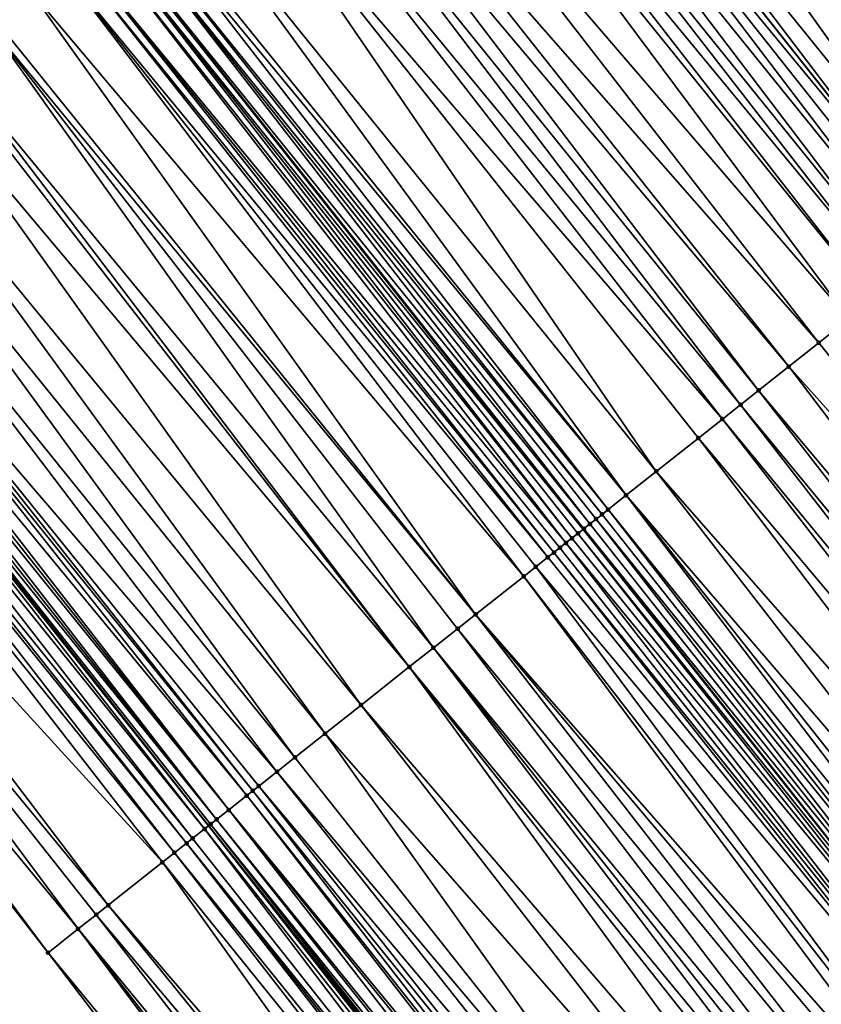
# Model space of a CAD drawing. Header units: feet. Extents: x 2004186 to 2014793, y 836912 to 864902.
# Tile 488 of 974: x 2009511 to 2009532, y 849431 to 849457. Entities that reach past the tile are written whole.
import ezdxf

# ---------------------------------------------------------------- set-up
doc = ezdxf.new("R2010")
doc.units = ezdxf.units.FT
doc.header["$LTSCALE"] = 100
doc.header["$MEASUREMENT"] = 0
for name, color, linetype, lineweight in [('EP_Travel Lane', 5, 'Continuous', 40), ('GPL_Skip Line', 2, 'Continuous', 40), ('Road Shots', 4, 'Continuous', 200), ('Road X-Section', 30, 'Continuous', 13)]:
    doc.layers.add(name, color=color, linetype=linetype, lineweight=lineweight)
doc.layers.add('I-77 SB_MM21-27-Surface-Border', color=7, linetype='Continuous')
doc.layers.add('I-77 SB_MM21-27-Surface-TIN', color=7, linetype='Continuous')

msp = doc.modelspace()

# ---------------------------------------------------------------- linework, layer by layer
at = {"layer": 'EP_Travel Lane'}
msp.add_polyline3d([(2009612.464021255, 849309.0312690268, 425.8428847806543), (2009600.545613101, 849325.0919899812, 425.746965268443), (2009588.627187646, 849341.1527342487, 425.6597068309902), (2009576.913919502, 849356.9115973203, 425.5840369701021), (2009564.716589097, 849372.7615600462, 425.5217535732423), (2009552.519263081, 849388.611517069, 425.4572486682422), (2009540.321972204, 849404.4614284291, 425.3751283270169), (2009528.305151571, 849420.0393672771, 425.3200238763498), (2009515.872752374, 849435.7057363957, 425.2904167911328), (2009503.440324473, 849451.3721416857, 425.2888823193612), (2009491.00786376, 849467.0385883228, 425.3193587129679), (2009478.717735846, 849482.4448488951, 425.3716191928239), (2009466.033662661, 849497.9084561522, 425.421375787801), (2009453.349644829, 849513.3719959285, 425.5135272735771), (2009440.665684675, 849528.8354653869, 425.6497830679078), (2009428.160131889, 849544.0673714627, 425.7674665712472), (2009415.44010476, 849559.5011520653, 425.9143841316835)], dxfattribs=at)
at = {"layer": 'GPL_Skip Line'}
for points in [[(2009622.567615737, 849316.5774326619, 426.2792342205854), (2009610.606079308, 849332.6060230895, 426.2010779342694), (2009598.644469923, 849348.6347112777, 426.1597652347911), (2009586.777156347, 849364.5098796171, 426.0869835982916), (2009574.572270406, 849380.3540102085, 426.0214943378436), (2009562.367391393, 849396.1981318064, 425.9525192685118), (2009550.16252691, 849412.0422345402, 425.8762670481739), (2009538.036241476, 849427.7443722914, 425.8248126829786), (2009525.628363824, 849443.4300716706, 425.7556267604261), (2009513.22042559, 849459.1158476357, 425.7457874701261), (2009500.812463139, 849474.8016542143, 425.759636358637), (2009488.464624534, 849490.3524806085, 425.7944715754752), (2009475.868386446, 849505.8873569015, 425.8448194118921), (2009463.27218178, 849521.4221919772, 425.920936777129), (2009450.676035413, 849536.9569551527, 426.041953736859), (2009438.129472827, 849552.3511062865, 426.1477713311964), (2009425.334444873, 849567.722633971, 426.2439972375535)], [(2009644.191575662, 849307.7655570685, 426.7874621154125), (2009632.225510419, 849323.7908015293, 426.7179334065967), (2009620.259454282, 849339.8160337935, 426.6437997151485), (2009608.293333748, 849355.8413523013, 426.6022281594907), (2009596.31239317, 849371.855296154, 426.5279771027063), (2009584.109052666, 849387.700624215, 426.4642461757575), (2009571.90574215, 849403.5459133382, 426.3854607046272), (2009559.702397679, 849419.3912465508, 426.3237216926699), (2009547.475372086, 849435.218123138, 426.274932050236), (2009535.06121102, 849450.8988307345, 426.197489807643), (2009522.647001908, 849466.5795990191, 426.1670857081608), (2009510.232777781, 849482.2603862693, 426.151381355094), (2009497.79081078, 849497.9189563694, 426.1391293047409), (2009485.189131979, 849513.4494884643, 426.1629463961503), (2009472.587467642, 849528.980002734, 426.197900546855), (2009459.985824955, 849544.5104903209, 426.249524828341), (2009447.348453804, 849560.0116358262, 426.2957450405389)]]:
    msp.add_polyline3d(points, dxfattribs=at)
at = {"layer": 'I-77 SB_MM21-27-Surface-Border', "color": 3, "linetype": 'ByBlock', "lineweight": -2}
msp.add_polyline3d([(2009610.753423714, 849307.7536726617, 425.7722083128), (2009597.986232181, 849323.1804217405, 425.6315663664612), (2009585.859932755, 849339.0859790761, 425.5522402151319), (2009573.33873035, 849354.1575327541, 425.4338491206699), (2009560.501707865, 849369.5145502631, 425.3026679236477), (2009548.298383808, 849385.3598569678, 425.2306592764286), (2009536.095065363, 849401.2051563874, 425.1558753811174), (2009523.798648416, 849416.4710497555, 425.0378205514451), (2009511.698048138, 849432.4001112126, 425.0141899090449), (2009499.440601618, 849448.2050789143, 425.0281467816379), (2009487.340064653, 849464.1340603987, 424.9424650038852), (2009474.959434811, 849479.3963140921, 424.9947889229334), (2009462.513200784, 849495.0526912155, 425.125899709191), (2009451.46485551, 849511.8430467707, 425.3651786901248), (2009439.639938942, 849528.0033729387, 425.5702244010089), (2009426.428132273, 849542.6283062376, 425.6372254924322), (2009412.569145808, 849557.1157668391, 425.6939892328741)], dxfattribs=at)
at = {"layer": 'I-77 SB_MM21-27-Surface-TIN', "color": 128, "linetype": 'ByBlock', "lineweight": -2}
for points in [[(2009530.016607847, 849472.4147432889, 426.5230518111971), (2009528.919005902, 849471.545680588, 426.4710736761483), (2009541.333206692, 849455.8649228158, 426.5096363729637)], [(2009530.016607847, 849472.4147432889, 426.5230518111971), (2009541.333206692, 849455.8649228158, 426.5096363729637), (2009542.587602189, 849456.8581458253, 426.575625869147)], [(2009528.919005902, 849471.545680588, 426.4710736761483), (2009528.291800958, 849471.0490781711, 426.4451238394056), (2009541.333206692, 849455.8649228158, 426.5096363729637)], [(2009528.291800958, 849471.0490781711, 426.4451238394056), (2009527.350999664, 849470.304166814, 426.4002062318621), (2009539.9219978, 849454.7475645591, 426.4490620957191)], [(2009528.291800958, 849471.0490781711, 426.4451238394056), (2009539.9219978, 849454.7475645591, 426.4490620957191), (2009541.333206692, 849455.8649228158, 426.5096363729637)], [(2009527.350999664, 849470.304166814, 426.4002062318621), (2009527.037401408, 849470.055860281, 426.3831043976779), (2009539.9219978, 849454.7475645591, 426.4490620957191)], [(2009527.037401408, 849470.055860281, 426.3831043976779), (2009525.78300063, 849469.0626439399, 426.3222855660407), (2009539.138000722, 849454.1268000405, 426.4077120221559)], [(2009527.037401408, 849470.055860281, 426.3831043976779), (2009539.138000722, 849454.1268000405, 426.4077120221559), (2009539.9219978, 849454.7475645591, 426.4490620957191)], [(2009525.78300063, 849469.0626439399, 426.3222855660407), (2009524.999008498, 849468.4418731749, 426.2760953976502), (2009537.7268063, 849453.0094235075, 426.3329721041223)], [(2009525.78300063, 849469.0626439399, 426.3222855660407), (2009538.354000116, 849453.5060399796, 426.3698169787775), (2009539.138000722, 849454.1268000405, 426.4077120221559)], [(2009525.78300063, 849469.0626439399, 426.3222855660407), (2009537.7268063, 849453.0094235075, 426.3329721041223), (2009538.354000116, 849453.5060399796, 426.3698169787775)], [(2009524.999008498, 849468.4418731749, 426.2760953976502), (2009523.901409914, 849467.5728062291, 426.2208270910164), (2009536.315611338, 849451.8920476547, 426.2587596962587)], [(2009524.999008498, 849468.4418731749, 426.2760953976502), (2009536.315611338, 849451.8920476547, 426.2587596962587), (2009537.7268063, 849453.0094235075, 426.3329721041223)], [(2009523.901409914, 849467.5728062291, 426.2208270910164), (2009522.960608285, 849466.8278952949, 426.1762375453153), (2009535.531611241, 849451.2712869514, 426.2203666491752)], [(2009523.901409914, 849467.5728062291, 426.2208270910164), (2009535.531611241, 849451.2712869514, 426.2203666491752), (2009536.315611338, 849451.8920476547, 426.2587596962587)], [(2009522.960608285, 849466.8278952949, 426.1762375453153), (2009522.647001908, 849466.5795990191, 426.1670857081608), (2009535.06121102, 849450.8988307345, 426.197489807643)], [(2009522.960608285, 849466.8278952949, 426.1762375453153), (2009535.06121102, 849450.8988307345, 426.197489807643), (2009535.531611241, 849451.2712869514, 426.2203666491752)], [(2009522.333400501, 849466.331296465, 426.1530678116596), (2009535.06121102, 849450.8988307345, 426.197489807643), (2009522.647001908, 849466.5795990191, 426.1670857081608)], [(2009522.333400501, 849466.331296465, 426.1530678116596), (2009521.86298821, 849465.958855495, 426.1420092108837), (2009534.434003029, 849450.4022321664, 426.1745220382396)], [(2009522.333400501, 849466.331296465, 426.1530678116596), (2009534.747610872, 849450.6505265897, 426.1822385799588), (2009535.06121102, 849450.8988307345, 426.197489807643)], [(2009522.333400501, 849466.331296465, 426.1530678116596), (2009534.434003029, 849450.4022321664, 426.1745220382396), (2009534.747610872, 849450.6505265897, 426.1822385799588)], [(2009521.86298821, 849465.958855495, 426.1420092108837), (2009521.392585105, 849465.5864029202, 426.1219561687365), (2009533.963597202, 849450.02978303, 426.1571331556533)], [(2009521.86298821, 849465.958855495, 426.1420092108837), (2009533.963597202, 849450.02978303, 426.1571331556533), (2009534.434003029, 849450.4022321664, 426.1745220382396)], [(2009521.392585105, 849465.5864029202, 426.1219561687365), (2009520.922191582, 849465.2139382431, 426.0925229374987), (2009533.649996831, 849449.7814791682, 426.1421011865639)], [(2009521.392585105, 849465.5864029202, 426.1219561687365), (2009533.649996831, 849449.7814791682, 426.1421011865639), (2009533.963597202, 849450.02978303, 426.1571331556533)], [(2009520.922191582, 849465.2139382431, 426.0925229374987), (2009520.608593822, 849464.9656310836, 426.0749354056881), (2009533.179602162, 849449.409015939, 426.1137892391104)], [(2009520.922191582, 849465.2139382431, 426.0925229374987), (2009533.179602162, 849449.409015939, 426.1137892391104), (2009533.649996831, 849449.7814791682, 426.1421011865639)], [(2009520.608593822, 849464.9656310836, 426.0749354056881), (2009519.510993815, 849464.0965659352, 426.0210603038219), (2009532.552407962, 849448.9123999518, 426.0773203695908)], [(2009520.608593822, 849464.9656310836, 426.0749354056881), (2009532.552407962, 849448.9123999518, 426.0773203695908), (2009533.179602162, 849449.409015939, 426.1137892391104)], [(2009519.510993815, 849464.0965659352, 426.0210603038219), (2009518.570189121, 849463.351658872, 425.9794708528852), (2009531.768408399, 849448.2916385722, 426.038403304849)], [(2009519.510993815, 849464.0965659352, 426.0210603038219), (2009531.768408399, 849448.2916385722, 426.038403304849), (2009532.552407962, 849448.9123999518, 426.0773203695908)], [(2009518.570189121, 849463.351658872, 425.9794708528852), (2009518.099782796, 849462.9792103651, 425.9625707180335), (2009530.984403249, 849447.6708842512, 426.0049570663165)], [(2009518.570189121, 849463.351658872, 425.9794708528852), (2009530.984403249, 849447.6708842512, 426.0049570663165), (2009531.768408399, 849448.2916385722, 426.038403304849)], [(2009518.099782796, 849462.9792103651, 425.9625707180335), (2009517.629379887, 849462.6067575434, 425.9423262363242), (2009530.200391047, 849447.0501388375, 425.9784147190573)], [(2009518.099782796, 849462.9792103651, 425.9625707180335), (2009530.200391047, 849447.0501388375, 425.9784147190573), (2009530.984403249, 849447.6708842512, 426.0049570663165)], [(2009517.629379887, 849462.6067575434, 425.9423262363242), (2009517.002181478, 849462.1101468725, 425.909978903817), (2009529.729992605, 849446.6776803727, 425.9537955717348)], [(2009517.629379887, 849462.6067575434, 425.9423262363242), (2009529.729992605, 849446.6776803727, 425.9537955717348), (2009530.200391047, 849447.0501388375, 425.9784147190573)], [(2009517.002181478, 849462.1101468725, 425.909978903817), (2009516.218174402, 849461.489394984, 425.8784194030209), (2009529.259593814, 849446.3052223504, 425.9295192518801)], [(2009517.002181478, 849462.1101468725, 425.909978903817), (2009529.259593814, 849446.3052223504, 425.9295192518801), (2009529.729992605, 849446.6776803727, 425.9537955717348)], [(2009516.218174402, 849461.489394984, 425.8784194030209), (2009514.963764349, 849460.4961903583, 425.8266809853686), (2009527.534786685, 849444.939557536, 425.8518236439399)], [(2009516.218174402, 849461.489394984, 425.8784194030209), (2009528.632390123, 849445.8086183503, 425.9023413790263), (2009529.259593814, 849446.3052223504, 425.9295192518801)], [(2009516.218174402, 849461.489394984, 425.8784194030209), (2009527.534786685, 849444.939557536, 425.8518236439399), (2009528.632390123, 849445.8086183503, 425.9023413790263)], [(2009514.963764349, 849460.4961903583, 425.8266809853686), (2009514.179751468, 849459.8754458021, 425.8008044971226), (2009526.750776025, 849444.3188101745, 425.8237715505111)], [(2009514.963764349, 849460.4961903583, 425.8266809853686), (2009526.750776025, 849444.3188101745, 425.8237715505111), (2009527.534786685, 849444.939557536, 425.8518236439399)], [(2009514.179751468, 849459.8754458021, 425.8008044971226), (2009514.022951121, 849459.7512940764, 425.793447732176), (2009526.750776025, 849444.3188101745, 425.8237715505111)], [(2009514.022951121, 849459.7512940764, 425.793447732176), (2009513.709353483, 849459.5029867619, 425.7757402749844), (2009526.280370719, 849443.9463603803, 425.8058728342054)], [(2009514.022951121, 849459.7512940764, 425.793447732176), (2009526.280370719, 849443.9463603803, 425.8058728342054), (2009526.750776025, 849444.3188101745, 425.8237715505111)], [(2009513.552558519, 849459.3788282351, 425.7631122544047), (2009513.238960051, 849459.1305219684, 425.7462167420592), (2009525.809985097, 849443.5738857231, 425.7687034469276)], [(2009513.709353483, 849459.5029867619, 425.7757402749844), (2009513.552558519, 849459.3788282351, 425.7631122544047), (2009526.123572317, 849443.8222061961, 425.796610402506)], [(2009513.552558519, 849459.3788282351, 425.7631122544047), (2009525.966777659, 849443.6980472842, 425.783683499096), (2009526.123572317, 849443.8222061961, 425.796610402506)], [(2009513.552558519, 849459.3788282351, 425.7631122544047), (2009525.809985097, 849443.5738857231, 425.7687034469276), (2009525.966777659, 849443.6980472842, 425.783683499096)], [(2009513.709353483, 849459.5029867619, 425.7757402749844), (2009526.123572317, 849443.8222061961, 425.796610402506), (2009526.280370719, 849443.9463603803, 425.8058728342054)], [(2009513.082155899, 849459.0063750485, 425.7425850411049), (2009525.628363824, 849443.4300716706, 425.7556267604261), (2009513.22042559, 849459.1158476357, 425.7457874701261)], [(2009513.238960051, 849459.1305219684, 425.7462167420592), (2009513.22042559, 849459.1158476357, 425.7457874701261), (2009525.653189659, 849443.449727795, 425.7565391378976)], [(2009525.653189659, 849443.449727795, 425.7565391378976), (2009513.22042559, 849459.1158476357, 425.7457874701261), (2009525.628363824, 849443.4300716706, 425.7556267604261)], [(2009513.238960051, 849459.1305219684, 425.7462167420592), (2009525.653189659, 849443.449727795, 425.7565391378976), (2009525.809985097, 849443.5738857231, 425.7687034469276)], [(2009512.925347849, 849458.8822330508, 425.7427681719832), (2009512.454932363, 849458.5097961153, 425.7348367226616), (2009525.182773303, 849443.0772919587, 425.7494587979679)], [(2009513.082155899, 849459.0063750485, 425.7425850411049), (2009512.925347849, 849458.8822330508, 425.7427681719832), (2009525.339576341, 849443.2014402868, 425.7541822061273)], [(2009512.925347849, 849458.8822330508, 425.7427681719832), (2009525.182773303, 849443.0772919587, 425.7494587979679), (2009525.339576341, 849443.2014402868, 425.7541822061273)], [(2009513.082155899, 849459.0063750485, 425.7425850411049), (2009525.496387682, 849443.3255781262, 425.7507764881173), (2009525.628363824, 849443.4300716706, 425.7556267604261)], [(2009513.082155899, 849459.0063750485, 425.7425850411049), (2009525.339576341, 849443.2014402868, 425.7541822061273), (2009525.496387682, 849443.3255781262, 425.7507764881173)], [(2009512.298130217, 849458.3856466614, 425.7292408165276), (2009511.984533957, 849458.1373376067, 425.7101844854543), (2009524.712356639, 849442.7048565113, 425.7426798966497)], [(2009512.454932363, 849458.5097961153, 425.7348367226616), (2009512.298130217, 849458.3856466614, 425.7292408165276), (2009524.869159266, 849442.829005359, 425.7478061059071)], [(2009512.298130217, 849458.3856466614, 425.7292408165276), (2009524.712356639, 849442.7048565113, 425.7426798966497), (2009524.869159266, 849442.829005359, 425.7478061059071)], [(2009512.454932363, 849458.5097961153, 425.7348367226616), (2009525.025967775, 849442.9531467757, 425.747172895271), (2009525.182773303, 849443.0772919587, 425.7494587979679)], [(2009512.454932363, 849458.5097961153, 425.7348367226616), (2009524.869159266, 849442.829005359, 425.7478061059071), (2009525.025967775, 849442.9531467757, 425.747172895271)], [(2009511.984533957, 849458.1373376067, 425.7101844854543), (2009511.200534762, 849457.5165757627, 425.6709084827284), (2009524.085157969, 849442.2082461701, 425.7105870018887)], [(2009511.984533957, 849458.1373376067, 425.7101844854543), (2009524.398756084, 849442.4565528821, 425.7278281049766), (2009524.712356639, 849442.7048565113, 425.7426798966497)], [(2009511.984533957, 849458.1373376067, 425.7101844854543), (2009524.085157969, 849442.2082461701, 425.7105870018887), (2009524.398756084, 849442.4565528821, 425.7278281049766)], [(2009511.200534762, 849457.5165757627, 425.6709084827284), (2009510.259730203, 849456.7716685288, 425.6291870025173), (2009522.83075696, 849441.2150301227, 425.6499935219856)], [(2009511.200534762, 849457.5165757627, 425.6709084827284), (2009522.83075696, 849441.2150301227, 425.6499935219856), (2009524.085157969, 849442.2082461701, 425.7105870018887)], [(2009510.259730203, 849456.7716685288, 425.6291870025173), (2009510.102930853, 849456.6475155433, 425.6208538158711), (2009522.83075696, 849441.2150301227, 425.6499935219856)], [(2009510.102930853, 849456.6475155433, 425.6208538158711), (2009509.005332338, 849455.7784485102, 425.5655179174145), (2009521.733164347, 849440.345955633, 425.5888765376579)], [(2009510.102930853, 849456.6475155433, 425.6208538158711), (2009522.360362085, 849440.8425671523, 425.6218825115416), (2009522.83075696, 849441.2150301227, 425.6499935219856)], [(2009510.102930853, 849456.6475155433, 425.6208538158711), (2009521.733164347, 849440.345955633, 425.5888765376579), (2009522.360362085, 849440.8425671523, 425.6218825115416)], [(2009509.005332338, 849455.7784485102, 425.5655179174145), (2009508.848528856, 849455.6543007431, 425.5612294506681), (2009521.1059619, 849439.8493500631, 425.5604815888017)], [(2009509.005332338, 849455.7784485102, 425.5655179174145), (2009521.1059619, 849439.8493500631, 425.5604815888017), (2009521.733164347, 849440.345955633, 425.5888765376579)], [(2009508.848528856, 849455.6543007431, 425.5612294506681), (2009508.221321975, 849455.157700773, 425.5371760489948), (2009521.1059619, 849439.8493500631, 425.5604815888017)], [(2009508.221321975, 849455.157700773, 425.5371760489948), (2009507.123722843, 849454.2886345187, 425.482443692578), (2009519.851549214, 849438.8561487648, 425.5113201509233)], [(2009508.221321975, 849455.157700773, 425.5371760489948), (2009519.851549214, 849438.8561487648, 425.5113201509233), (2009521.1059619, 849439.8493500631, 425.5604815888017)], [(2009507.123722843, 849454.2886345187, 425.482443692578), (2009506.339716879, 849453.6678812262, 425.4497960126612), (2009518.910756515, 849438.1112265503, 425.4579857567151)], [(2009507.123722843, 849454.2886345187, 425.482443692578), (2009518.910756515, 849438.1112265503, 425.4579857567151), (2009519.851549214, 849438.8561487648, 425.5113201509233)], [(2009506.339716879, 849453.6678812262, 425.4497960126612), (2009505.555716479, 849453.0471209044, 425.4117001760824), (2009518.126760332, 849437.4904609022, 425.4157602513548)], [(2009506.339716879, 849453.6678812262, 425.4497960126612), (2009518.126760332, 849437.4904609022, 425.4157602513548), (2009518.910756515, 849438.1112265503, 425.4579857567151)], [(2009505.555716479, 849453.0471209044, 425.4117001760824), (2009504.614909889, 849452.302216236, 425.371966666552), (2009517.65635567, 849437.1180102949, 425.3972312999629)], [(2009505.555716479, 849453.0471209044, 425.4117001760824), (2009517.65635567, 849437.1180102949, 425.3972312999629), (2009518.126760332, 849437.4904609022, 425.4157602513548)], [(2009504.458111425, 849452.1780621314, 425.3627662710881), (2009504.144521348, 849451.929745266, 425.3376560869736), (2009516.872342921, 849436.4972655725, 425.3712245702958)], [(2009504.614909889, 849452.302216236, 425.371966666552), (2009504.458111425, 849452.1780621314, 425.3627662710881), (2009517.029142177, 849436.6214186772, 425.3796504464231)], [(2009504.458111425, 849452.1780621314, 425.3627662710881), (2009516.872342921, 849436.4972655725, 425.3712245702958), (2009517.029142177, 849436.6214186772, 425.3796504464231)], [(2009504.614909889, 849452.302216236, 425.371966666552), (2009517.185943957, 849436.7455685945, 425.3856056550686), (2009517.65635567, 849437.1180102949, 425.3972312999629)], [(2009504.614909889, 849452.302216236, 425.371966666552), (2009517.029142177, 849436.6214186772, 425.3796504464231), (2009517.185943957, 849436.7455685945, 425.3856056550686)], [(2009504.144521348, 849451.929745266, 425.3376560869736), (2009503.987722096, 849451.8055921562, 425.3292266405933), (2009516.401955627, 849436.1247930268, 425.3356917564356)], [(2009504.144521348, 849451.929745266, 425.3376560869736), (2009516.401955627, 849436.1247930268, 425.3356917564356), (2009516.872342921, 849436.4972655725, 425.3712245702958)], [(2009503.830926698, 849451.6814341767, 425.3170228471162), (2009503.674134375, 849451.557272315, 425.3018100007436), (2009516.088372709, 849435.8764671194, 425.3035729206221)], [(2009503.987722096, 849451.8055921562, 425.3292266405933), (2009503.830926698, 849451.6814341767, 425.3170228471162), (2009516.401955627, 849436.1247930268, 425.3356917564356)], [(2009503.830926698, 849451.6814341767, 425.3170228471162), (2009516.088372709, 849435.8764671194, 425.3035729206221), (2009516.401955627, 849436.1247930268, 425.3356917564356)], [(2009503.203729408, 849451.1848220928, 425.2835802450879), (2009515.774770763, 849435.6281652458, 425.290081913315), (2009503.440324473, 849451.3721416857, 425.2888823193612)], [(2009503.517337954, 849451.4331156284, 425.2906081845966), (2009503.440324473, 849451.3721416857, 425.2888823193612), (2009515.872752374, 849435.7057363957, 425.2904167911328)], [(2009515.774770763, 849435.6281652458, 425.290081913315), (2009515.872752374, 849435.7057363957, 425.2904167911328), (2009503.440324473, 849451.3721416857, 425.2888823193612)], [(2009503.674134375, 849451.557272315, 425.3018100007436), (2009503.517337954, 849451.4331156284, 425.2906081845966), (2009516.088372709, 849435.8764671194, 425.3035729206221)], [(2009503.517337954, 849451.4331156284, 425.2906081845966), (2009515.872752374, 849435.7057363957, 425.2904167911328), (2009515.931578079, 849435.752308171, 425.290617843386)], [(2009503.517337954, 849451.4331156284, 425.2906081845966), (2009515.931578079, 849435.752308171, 425.290617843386), (2009516.088372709, 849435.8764671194, 425.3035729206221)], [(2009503.203729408, 849451.1848220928, 425.2835802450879), (2009502.890123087, 849450.9365257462, 425.2743734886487), (2009515.461149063, 849435.3798883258, 425.2959318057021)], [(2009503.203729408, 849451.1848220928, 425.2835802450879), (2009515.461149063, 849435.3798883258, 425.2959318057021), (2009515.774770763, 849435.6281652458, 425.290081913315)], [(2009502.890123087, 849450.9365257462, 425.2743734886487), (2009502.733323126, 849450.8123735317, 425.2666380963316), (2009515.304345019, 849435.2557412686, 425.2921931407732)], [(2009502.890123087, 849450.9365257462, 425.2743734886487), (2009515.304345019, 849435.2557412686, 425.2921931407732), (2009515.461149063, 849435.3798883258, 425.2959318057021)], [(2009502.733323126, 849450.8123735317, 425.2666380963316), (2009502.419728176, 849450.5640628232, 425.2462997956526), (2009514.990746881, 849435.0074345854, 425.27497437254)], [(2009502.733323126, 849450.8123735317, 425.2666380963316), (2009514.990746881, 849435.0074345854, 425.27497437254), (2009515.304345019, 849435.2557412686, 425.2921931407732)], [(2009501.165355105, 849449.5708114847, 425.1583555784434), (2009514.677155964, 849434.7591187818, 425.2506866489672), (2009502.419728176, 849450.5640628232, 425.2462997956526)], [(2009502.419728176, 849450.5640628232, 425.2462997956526), (2009514.677155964, 849434.7591187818, 425.2506866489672), (2009514.990746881, 849435.0074345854, 425.27497437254)], [(2009501.165355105, 849449.5708114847, 425.1583555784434), (2009500.538177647, 849449.0741743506, 425.1054973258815), (2009513.266006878, 849433.6416849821, 425.1315609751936)], [(2009501.165355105, 849449.5708114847, 425.1583555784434), (2009513.266006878, 849433.6416849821, 425.1315609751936), (2009514.677155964, 849434.7591187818, 425.2506866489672)], [(2009500.538177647, 849449.0741743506, 425.1054973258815), (2009499.754196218, 849448.4533900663, 425.0488286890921), (2009512.482023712, 849433.0209028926, 425.0765921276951)], [(2009500.538177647, 849449.0741743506, 425.1054973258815), (2009512.952416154, 849433.3933689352, 425.1070845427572), (2009513.266006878, 849433.6416849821, 425.1315609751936)], [(2009500.538177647, 849449.0741743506, 425.1054973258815), (2009512.482023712, 849433.0209028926, 425.0765921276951), (2009512.952416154, 849433.3933689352, 425.1070845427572)], [(2009532.552407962, 849448.9123999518, 426.0773203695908), (2009531.768408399, 849448.2916385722, 426.038403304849), (2009544.339379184, 849432.7350708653, 426.1140248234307)], [(2009499.754196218, 849448.4533900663, 425.0488286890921), (2009499.440601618, 849448.2050789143, 425.0281467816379), (2009511.698048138, 849432.4001112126, 425.0141899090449)], [(2009499.754196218, 849448.4533900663, 425.0488286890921), (2009511.698048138, 849432.4001112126, 425.0141899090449), (2009512.482023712, 849433.0209028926, 425.0765921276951)], [(2009531.768408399, 849448.2916385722, 426.038403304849), (2009530.984403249, 849447.6708842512, 426.0049570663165), (2009544.339379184, 849432.7350708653, 426.1140248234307)], [(2009530.984403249, 849447.6708842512, 426.0049570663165), (2009530.200391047, 849447.0501388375, 425.9784147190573), (2009543.084973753, 849431.7418604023, 426.0577584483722)], [(2009530.984403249, 849447.6708842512, 426.0049570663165), (2009543.084973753, 849431.7418604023, 426.0577584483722), (2009544.339379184, 849432.7350708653, 426.1140248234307)], [(2009530.200391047, 849447.0501388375, 425.9784147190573), (2009529.729992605, 849446.6776803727, 425.9537955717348), (2009542.457764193, 849431.2452638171, 426.0363268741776)], [(2009530.200391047, 849447.0501388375, 425.9784147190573), (2009542.457764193, 849431.2452638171, 426.0363268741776), (2009543.084973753, 849431.7418604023, 426.0577584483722)], [(2009529.729992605, 849446.6776803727, 425.9537955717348), (2009529.259593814, 849446.3052223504, 425.9295192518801), (2009541.987367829, 849430.8728027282, 426.0096733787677)], [(2009529.729992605, 849446.6776803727, 425.9537955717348), (2009541.987367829, 849430.8728027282, 426.0096733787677), (2009542.457764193, 849431.2452638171, 426.0363268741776)], [(2009529.259593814, 849446.3052223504, 425.9295192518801), (2009528.632390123, 849445.8086183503, 425.9023413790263), (2009541.51696912, 849430.500344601, 425.9853153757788)], [(2009529.259593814, 849446.3052223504, 425.9295192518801), (2009541.51696912, 849430.500344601, 425.9853153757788), (2009541.987367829, 849430.8728027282, 426.0096733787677)], [(2009528.632390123, 849445.8086183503, 425.9023413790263), (2009527.534786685, 849444.939557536, 425.8518236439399), (2009540.732961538, 849429.8795933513, 425.9542487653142)], [(2009528.632390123, 849445.8086183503, 425.9023413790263), (2009540.732961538, 849429.8795933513, 425.9542487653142), (2009541.51696912, 849430.500344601, 425.9853153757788)], [(2009527.534786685, 849444.939557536, 425.8518236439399), (2009526.750776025, 849444.3188101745, 425.8237715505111), (2009539.792160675, 849429.1346814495, 425.9089063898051)], [(2009527.534786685, 849444.939557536, 425.8518236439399), (2009539.792160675, 849429.1346814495, 425.9089063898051), (2009540.732961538, 849429.8795933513, 425.9542487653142)], [(2009526.750776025, 849444.3188101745, 425.8237715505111), (2009526.280370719, 849443.9463603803, 425.8058728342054), (2009538.851349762, 849428.3897822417, 425.8734028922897)], [(2009526.750776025, 849444.3188101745, 425.8237715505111), (2009539.164951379, 849428.6380845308, 425.8872161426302), (2009539.792160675, 849429.1346814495, 425.9089063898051)], [(2009526.750776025, 849444.3188101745, 425.8237715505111), (2009538.851349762, 849428.3897822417, 425.8734028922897), (2009539.164951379, 849428.6380845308, 425.8872161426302)], [(2009526.280370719, 849443.9463603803, 425.8058728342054), (2009526.123572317, 849443.8222061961, 425.796610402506), (2009538.537750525, 849428.1414769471, 425.8572598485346)], [(2009526.280370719, 849443.9463603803, 425.8058728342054), (2009538.537750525, 849428.1414769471, 425.8572598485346), (2009538.851349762, 849428.3897822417, 425.8734028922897)], [(2009525.966777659, 849443.6980472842, 425.783683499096), (2009525.809985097, 849443.5738857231, 425.7687034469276), (2009538.224159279, 849427.8931615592, 425.8332941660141)], [(2009526.123572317, 849443.8222061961, 425.796610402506), (2009525.966777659, 849443.6980472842, 425.783683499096), (2009538.537750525, 849428.1414769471, 425.8572598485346)], [(2009525.966777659, 849443.6980472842, 425.783683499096), (2009538.224159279, 849427.8931615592, 425.8332941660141), (2009538.537750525, 849428.1414769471, 425.8572598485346)], [(2009525.496387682, 849443.3255781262, 425.7507764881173), (2009538.036241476, 849427.7443722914, 425.8248126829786), (2009525.628363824, 849443.4300716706, 425.7556267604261)], [(2009525.653189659, 849443.449727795, 425.7565391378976), (2009525.628363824, 849443.4300716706, 425.7556267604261), (2009538.036241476, 849427.7443722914, 425.8248126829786)], [(2009525.809985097, 849443.5738857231, 425.7687034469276), (2009525.653189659, 849443.449727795, 425.7565391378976), (2009538.224159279, 849427.8931615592, 425.8332941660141)], [(2009525.653189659, 849443.449727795, 425.7565391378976), (2009538.036241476, 849427.7443722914, 425.8248126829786), (2009538.224159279, 849427.8931615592, 425.8332941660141)], [(2009525.339576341, 849443.2014402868, 425.7541822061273), (2009525.182773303, 849443.0772919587, 425.7494587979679), (2009537.910558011, 849427.6448588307, 425.8191400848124)], [(2009525.496387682, 849443.3255781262, 425.7507764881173), (2009525.339576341, 849443.2014402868, 425.7541822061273), (2009537.910558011, 849427.6448588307, 425.8191400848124)], [(2009525.496387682, 849443.3255781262, 425.7507764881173), (2009537.910558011, 849427.6448588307, 425.8191400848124), (2009538.036241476, 849427.7443722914, 425.8248126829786)], [(2009525.025967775, 849442.9531467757, 425.747172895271), (2009524.869159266, 849442.829005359, 425.7478061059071), (2009537.440137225, 849427.2724285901, 425.8163962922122)], [(2009525.182773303, 849443.0772919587, 425.7494587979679), (2009525.025967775, 849442.9531467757, 425.747172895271), (2009537.440137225, 849427.2724285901, 425.8163962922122)], [(2009525.182773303, 849443.0772919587, 425.7494587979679), (2009537.440137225, 849427.2724285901, 425.8163962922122), (2009537.910558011, 849427.6448588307, 425.8191400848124)], [(2009524.712356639, 849442.7048565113, 425.7426798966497), (2009524.398756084, 849442.4565528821, 425.7278281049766), (2009537.28333301, 849427.1482817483, 425.8128245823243)], [(2009524.869159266, 849442.829005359, 425.7478061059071), (2009524.712356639, 849442.7048565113, 425.7426798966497), (2009537.28333301, 849427.1482817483, 425.8128245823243)], [(2009524.869159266, 849442.829005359, 425.7478061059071), (2009537.28333301, 849427.1482817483, 425.8128245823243), (2009537.440137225, 849427.2724285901, 425.8163962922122)], [(2009524.398756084, 849442.4565528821, 425.7278281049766), (2009524.085157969, 849442.2082461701, 425.7105870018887), (2009536.342551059, 849426.4033459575, 425.748966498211)], [(2009524.398756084, 849442.4565528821, 425.7278281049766), (2009536.342551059, 849426.4033459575, 425.748966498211), (2009537.28333301, 849427.1482817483, 425.8128245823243)], [(2009524.085157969, 849442.2082461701, 425.7105870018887), (2009522.83075696, 849441.2150301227, 425.6499935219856), (2009536.028953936, 849426.1550379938, 425.7307548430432)], [(2009524.085157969, 849442.2082461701, 425.7105870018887), (2009536.028953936, 849426.1550379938, 425.7307548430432), (2009536.342551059, 849426.4033459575, 425.748966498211)], [(2009522.83075696, 849441.2150301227, 425.6499935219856), (2009522.360362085, 849440.8425671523, 425.6218825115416), (2009535.088148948, 849425.4101313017, 425.6894504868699)], [(2009522.83075696, 849441.2150301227, 425.6499935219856), (2009535.715350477, 849425.9067380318, 425.7187449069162), (2009536.028953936, 849426.1550379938, 425.7307548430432)], [(2009522.83075696, 849441.2150301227, 425.6499935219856), (2009535.088148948, 849425.4101313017, 425.6894504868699), (2009535.715350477, 849425.9067380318, 425.7187449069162)], [(2009522.360362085, 849440.8425671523, 425.6218825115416), (2009521.733164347, 849440.345955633, 425.5888765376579), (2009534.46095835, 849424.9135107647, 425.6494543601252)], [(2009522.360362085, 849440.8425671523, 425.6218825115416), (2009534.46095835, 849424.9135107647, 425.6494543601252), (2009535.088148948, 849425.4101313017, 425.6894504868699)], [(2009521.733164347, 849440.345955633, 425.5888765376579), (2009521.1059619, 849439.8493500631, 425.5604815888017), (2009533.833761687, 849424.4168978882, 425.6153956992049)], [(2009521.733164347, 849440.345955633, 425.5888765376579), (2009534.147359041, 849424.6652055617, 425.6333825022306), (2009534.46095835, 849424.9135107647, 425.6494543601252)], [(2009521.733164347, 849440.345955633, 425.5888765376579), (2009533.833761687, 849424.4168978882, 425.6153956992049), (2009534.147359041, 849424.6652055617, 425.6333825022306)], [(2009521.1059619, 849439.8493500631, 425.5604815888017), (2009519.851549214, 849438.8561487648, 425.5113201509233), (2009532.892955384, 849423.6719928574, 425.5753788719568)], [(2009521.1059619, 849439.8493500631, 425.5604815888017), (2009533.520161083, 849424.1685943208, 425.6005914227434), (2009533.833761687, 849424.4168978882, 425.6153956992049)], [(2009521.1059619, 849439.8493500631, 425.5604815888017), (2009532.892955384, 849423.6719928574, 425.5753788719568), (2009533.520161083, 849424.1685943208, 425.6005914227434)], [(2009519.851549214, 849438.8561487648, 425.5113201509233), (2009518.910756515, 849438.1112265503, 425.4579857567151), (2009532.108951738, 849423.0512366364, 425.5404590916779)], [(2009519.851549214, 849438.8561487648, 425.5113201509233), (2009532.108951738, 849423.0512366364, 425.5404590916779), (2009532.892955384, 849423.6719928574, 425.5753788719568)], [(2009518.910756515, 849438.1112265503, 425.4579857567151), (2009518.126760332, 849437.4904609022, 425.4157602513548), (2009530.540960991, 849421.8097032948, 425.4544210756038)], [(2009518.910756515, 849438.1112265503, 425.4579857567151), (2009530.540960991, 849421.8097032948, 425.4544210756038), (2009532.108951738, 849423.0512366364, 425.5404590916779)], [(2009518.126760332, 849437.4904609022, 425.4157602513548), (2009517.65635567, 849437.1180102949, 425.3972312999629), (2009530.540960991, 849421.8097032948, 425.4544210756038)], [(2009517.65635567, 849437.1180102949, 425.3972312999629), (2009517.185943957, 849436.7455685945, 425.3856056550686), (2009530.070561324, 849421.4372463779, 425.431001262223)], [(2009517.65635567, 849437.1180102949, 425.3972312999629), (2009530.070561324, 849421.4372463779, 425.431001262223), (2009530.540960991, 849421.8097032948, 425.4544210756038)], [(2009517.185943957, 849436.7455685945, 425.3856056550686), (2009517.029142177, 849436.6214186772, 425.3796504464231), (2009529.600152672, 849421.064800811, 425.4163784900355)], [(2009517.185943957, 849436.7455685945, 425.3856056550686), (2009529.600152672, 849421.064800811, 425.4163784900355), (2009530.070561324, 849421.4372463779, 425.431001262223)], [(2009516.872342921, 849436.4972655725, 425.3712245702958), (2009516.401955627, 849436.1247930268, 425.3356917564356), (2009529.129753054, 849420.6923438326, 425.3929108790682)], [(2009517.029142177, 849436.6214186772, 425.3796504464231), (2009516.872342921, 849436.4972655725, 425.3712245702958), (2009529.286549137, 849420.816500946, 425.4044436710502)], [(2009516.872342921, 849436.4972655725, 425.3712245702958), (2009529.129753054, 849420.6923438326, 425.3929108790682), (2009529.286549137, 849420.816500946, 425.4044436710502)], [(2009517.029142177, 849436.6214186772, 425.3796504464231), (2009529.286549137, 849420.816500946, 425.4044436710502), (2009529.600152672, 849421.064800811, 425.4163784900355)], [(2009516.088372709, 849435.8764671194, 425.3035729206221), (2009528.659364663, 849420.319872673, 425.3584519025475), (2009516.401955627, 849436.1247930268, 425.3356917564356)], [(2009516.401955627, 849436.1247930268, 425.3356917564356), (2009528.972959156, 849420.5681839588, 425.3792383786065), (2009529.129753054, 849420.6923438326, 425.3929108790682)], [(2009516.401955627, 849436.1247930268, 425.3356917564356), (2009528.659364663, 849420.319872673, 425.3584519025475), (2009528.972959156, 849420.5681839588, 425.3792383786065)], [(2009515.774770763, 849435.6281652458, 425.290081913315), (2009528.188989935, 849419.9473842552, 425.3106164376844), (2009515.872752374, 849435.7057363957, 425.2904167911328)], [(2009515.931578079, 849435.752308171, 425.290617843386), (2009515.872752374, 849435.7057363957, 425.2904167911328), (2009528.305151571, 849420.0393672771, 425.3200238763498)], [(2009528.188989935, 849419.9473842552, 425.3106164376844), (2009528.305151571, 849420.0393672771, 425.3200238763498), (2009515.872752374, 849435.7057363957, 425.2904167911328)], [(2009516.088372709, 849435.8764671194, 425.3035729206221), (2009515.931578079, 849435.752308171, 425.290617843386), (2009528.502573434, 849420.1957094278, 425.3421661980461)], [(2009515.931578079, 849435.752308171, 425.290617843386), (2009528.305151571, 849420.0393672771, 425.3200238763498), (2009528.345784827, 849420.0715428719, 425.3233145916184)], [(2009515.931578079, 849435.752308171, 425.290617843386), (2009528.345784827, 849420.0715428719, 425.3233145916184), (2009528.502573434, 849420.1957094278, 425.3421661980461)], [(2009516.088372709, 849435.8764671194, 425.3035729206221), (2009528.502573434, 849420.1957094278, 425.3421661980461), (2009528.659364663, 849420.319872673, 425.3584519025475)], [(2009515.774770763, 849435.6281652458, 425.290081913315), (2009515.461149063, 849435.3798883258, 425.2959318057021), (2009527.875375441, 849419.6990982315, 425.3094098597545)], [(2009515.774770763, 849435.6281652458, 425.290081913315), (2009527.875375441, 849419.6990982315, 425.3094098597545), (2009528.188989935, 849419.9473842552, 425.3106164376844)], [(2009515.304345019, 849435.2557412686, 425.2921931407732), (2009514.990746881, 849435.0074345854, 425.27497437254), (2009527.561769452, 849419.4508014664, 425.299877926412)], [(2009515.461149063, 849435.3798883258, 425.2959318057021), (2009515.304345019, 849435.2557412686, 425.2921931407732), (2009527.875375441, 849419.6990982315, 425.3094098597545)], [(2009515.304345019, 849435.2557412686, 425.2921931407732), (2009527.718570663, 849419.574952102, 425.3063902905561), (2009527.875375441, 849419.6990982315, 425.3094098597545)], [(2009515.304345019, 849435.2557412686, 425.2921931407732), (2009527.561769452, 849419.4508014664, 425.299877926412), (2009527.718570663, 849419.574952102, 425.3063902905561)], [(2009514.990746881, 849435.0074345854, 425.27497437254), (2009514.677155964, 849434.7591187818, 425.2506866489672), (2009527.248175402, 849419.20248962, 425.2786569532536)], [(2009514.990746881, 849435.0074345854, 425.27497437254), (2009527.248175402, 849419.20248962, 425.2786569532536), (2009527.561769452, 849419.4508014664, 425.299877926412)], [(2009514.677155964, 849434.7591187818, 425.2506866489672), (2009513.266006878, 849433.6416849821, 425.1315609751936), (2009526.307400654, 849418.4575447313, 425.2077473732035)], [(2009514.677155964, 849434.7591187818, 425.2506866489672), (2009526.307400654, 849418.4575447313, 425.2077473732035), (2009527.248175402, 849419.20248962, 425.2786569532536)], [(2009512.952416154, 849433.3933689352, 425.1070845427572), (2009512.482023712, 849433.0209028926, 425.0765921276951), (2009525.209819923, 849417.5884552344, 425.1349972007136)], [(2009513.266006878, 849433.6416849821, 425.1315609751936), (2009512.952416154, 849433.3933689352, 425.1070845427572), (2009525.837006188, 849418.0850812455, 425.1792360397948)], [(2009512.952416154, 849433.3933689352, 425.1070845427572), (2009525.209819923, 849417.5884552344, 425.1349972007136), (2009525.837006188, 849418.0850812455, 425.1792360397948)], [(2009513.266006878, 849433.6416849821, 425.1315609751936), (2009525.837006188, 849418.0850812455, 425.1792360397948), (2009526.307400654, 849418.4575447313, 425.2077473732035)], [(2009512.482023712, 849433.0209028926, 425.0765921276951), (2009511.698048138, 849432.4001112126, 425.0141899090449), (2009524.425836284, 849416.9676737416, 425.0804899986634)], [(2009512.482023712, 849433.0209028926, 425.0765921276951), (2009524.739427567, 849417.2159890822, 425.1044192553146), (2009525.209819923, 849417.5884552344, 425.1349972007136)], [(2009512.482023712, 849433.0209028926, 425.0765921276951), (2009524.425836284, 849416.9676737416, 425.0804899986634), (2009524.739427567, 849417.2159890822, 425.1044192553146)], [(2009511.698048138, 849432.4001112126, 425.0141899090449), (2009523.798648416, 849416.4710497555, 425.0378205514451), (2009524.425836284, 849416.9676737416, 425.0804899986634)]]:
    msp.add_3dface(points, dxfattribs=at)
at = {"layer": 'Road Shots', "lineweight": 100}
for p in [(2009531.768408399, 849448.2916385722, 426.038403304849), (2009530.984403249, 849447.6708842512, 426.0049570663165), (2009530.200391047, 849447.0501388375, 425.9784147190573), (2009529.729992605, 849446.6776803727, 425.9537955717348), (2009529.259593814, 849446.3052223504, 425.9295192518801), (2009528.632390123, 849445.8086183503, 425.9023413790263), (2009527.534786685, 849444.939557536, 425.8518236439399), (2009526.750776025, 849444.3188101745, 425.8237715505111), (2009526.280370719, 849443.9463603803, 425.8058728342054), (2009525.966777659, 849443.6980472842, 425.783683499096), (2009526.123572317, 849443.8222061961, 425.796610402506), (2009525.653189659, 849443.449727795, 425.7565391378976), (2009525.809985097, 849443.5738857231, 425.7687034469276), (2009525.339576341, 849443.2014402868, 425.7541822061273), (2009525.496387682, 849443.3255781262, 425.7507764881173), (2009525.025967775, 849442.9531467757, 425.747172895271), (2009525.182773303, 849443.0772919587, 425.7494587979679), (2009524.712356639, 849442.7048565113, 425.7426798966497), (2009524.869159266, 849442.829005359, 425.7478061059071), (2009524.398756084, 849442.4565528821, 425.7278281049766), (2009524.085157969, 849442.2082461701, 425.7105870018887), (2009522.83075696, 849441.2150301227, 425.6499935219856), (2009522.360362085, 849440.8425671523, 425.6218825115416), (2009521.733164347, 849440.345955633, 425.5888765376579), (2009521.1059619, 849439.8493500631, 425.5604815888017), (2009519.851549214, 849438.8561487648, 425.5113201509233), (2009518.910756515, 849438.1112265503, 425.4579857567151), (2009518.126760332, 849437.4904609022, 425.4157602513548), (2009517.65635567, 849437.1180102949, 425.3972312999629), (2009517.185943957, 849436.7455685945, 425.3856056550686), (2009516.872342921, 849436.4972655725, 425.3712245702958), (2009517.029142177, 849436.6214186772, 425.3796504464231), (2009516.401955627, 849436.1247930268, 425.3356917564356), (2009515.931578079, 849435.752308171, 425.290617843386), (2009516.088372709, 849435.8764671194, 425.3035729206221), (2009515.774770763, 849435.6281652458, 425.290081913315), (2009515.304345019, 849435.2557412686, 425.2921931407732), (2009515.461149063, 849435.3798883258, 425.2959318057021), (2009514.990746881, 849435.0074345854, 425.27497437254), (2009514.677155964, 849434.7591187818, 425.2506866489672), (2009512.952416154, 849433.3933689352, 425.1070845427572), (2009513.266006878, 849433.6416849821, 425.1315609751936), (2009512.482023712, 849433.0209028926, 425.0765921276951), (2009511.698048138, 849432.4001112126, 425.0141899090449)]:
    msp.add_point(p, dxfattribs=at)
at = {"layer": 'Road X-Section', "extrusion": (0.6207103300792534, -0.7840382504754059, 0.00164557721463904), "elevation": 581317.8759069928, "flags": 128}
msp.add_lwpolyline([(2102788.548598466, -531.5760240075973), (2102788.948598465, -531.5553420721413), (2102789.948598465, -531.4986733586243), (2102790.748598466, -531.445815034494), (2102792.348598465, -531.3578706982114), (2102792.748598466, -531.3375323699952), (2102792.948598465, -531.3297969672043), (2102793.348598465, -531.3205901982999), (2102793.748598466, -531.3135622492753), (2102793.948598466, -531.3023604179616), (2102794.148598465, -531.2871475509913), (2102794.348598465, -531.2749437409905), (2102794.548598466, -531.266514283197), (2102794.948598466, -531.2414040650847), (2102795.148598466, -531.2322036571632), (2102796.348598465, -531.1924700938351), (2102797.348598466, -531.1543742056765), (2102798.348598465, -531.1217264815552), (2102799.748598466, -531.0669940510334), (2102800.548598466, -531.0429406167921), (2102800.748598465, -531.0386521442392), (2102802.148598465, -530.9833161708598), (2102802.348598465, -530.9749829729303), (2102803.548598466, -530.93326143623), (2102804.548598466, -530.8939853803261), (2102804.948598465, -530.8749290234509), (2102805.148598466, -530.8693331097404), (2102805.748598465, -530.8614016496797), (2102805.948598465, -530.861584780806), (2102806.148598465, -530.8579530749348), (2102806.548598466, -530.8410575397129), (2102806.748598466, -530.828429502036), (2102807.148598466, -530.8107220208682), (2102807.348598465, -530.8033652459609), (2102808.348598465, -530.7774887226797), (2102809.948598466, -530.7257502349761), (2102810.948598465, -530.6941906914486), (2102811.748598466, -530.6618433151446), (2102812.348598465, -530.6415988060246), (2102812.948598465, -530.6246986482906), (2102814.148598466, -530.5831091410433), (2102815.548598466, -530.5292339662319), (2102815.948598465, -530.5116464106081), (2102816.548598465, -530.482213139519), (2102817.148598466, -530.4621600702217), (2102817.748598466, -530.4511014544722), (2102818.148598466, -530.4370835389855), (2102818.548598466, -530.4279316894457), (2102819.748598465, -530.3833420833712), (2102821.148598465, -530.3280737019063), (2102822.148598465, -530.2818834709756), (2102823.748598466, -530.2210645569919), (2102824.148598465, -530.2039626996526), (2102825.348598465, -530.1590450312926), (2102826.148598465, -530.133095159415), (2102827.548598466, -530.0811169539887), (2102828.548598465, -530.0382678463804), (2102828.748598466, -530.0309226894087), (2102829.348598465, -530.0182472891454), (2102829.548598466, -530.0150245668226), (2102829.948598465, -530.0137940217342), (2102830.148598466, -530.0056649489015), (2102830.548598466, -529.9609279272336), (2102830.748598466, -529.9483929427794), (2102830.948598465, -529.9425180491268), (2102831.148598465, -529.9440495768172), (2102831.348598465, -529.9424177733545), (2102831.948598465, -529.9271926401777), (2102832.148598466, -529.9224498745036), (2102832.348598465, -529.9128031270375), (2102832.548598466, -529.8992091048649), (2102832.948598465, -529.8900473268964), (2102834.348598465, -529.8669690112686), (2102836.148598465, -529.8329831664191), (2102836.948598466, -529.8186305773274), (2102837.148598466, -529.8126016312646), (2102837.548598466, -529.8069082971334), (2102838.948598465, -529.7804866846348)], dxfattribs=at)
at = {"layer": 'Road X-Section', "extrusion": (0.6207103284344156, -0.7840382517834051, 0.001645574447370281), "elevation": 581337.8714893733, "flags": 128}
msp.add_lwpolyline([(2102788.349820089, -531.6212764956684), (2102789.349820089, -531.5588741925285), (2102789.949820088, -531.5283817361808), (2102790.349820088, -531.5039052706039), (2102792.149820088, -531.3847794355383), (2102792.549820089, -531.360491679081), (2102792.949820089, -531.3432728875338), (2102793.149820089, -531.3395342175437), (2102793.549820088, -531.3453841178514), (2102793.749820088, -531.3448481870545), (2102793.949820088, -531.3318930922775), (2102794.349820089, -531.2997742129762), (2102794.949820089, -531.2642413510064), (2102795.149820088, -531.2558154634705), (2102795.349820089, -531.249860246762), (2102795.949820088, -531.2382345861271), (2102796.549820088, -531.2197056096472), (2102797.549820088, -531.1774800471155), (2102798.749820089, -531.1241455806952), (2102800.349820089, -531.0749840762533), (2102801.149820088, -531.046589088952), (2102801.949820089, -531.0135830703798), (2102802.549820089, -530.9854720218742), (2102804.149820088, -530.9248784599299), (2102804.549820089, -530.9076373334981), (2102804.949820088, -530.8927855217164), (2102805.149820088, -530.8876593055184), (2102805.349820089, -530.8882925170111), (2102805.549820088, -530.8860066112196), (2102805.749820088, -530.8812831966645), (2102805.949820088, -530.8846889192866), (2102806.149820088, -530.8789262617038), (2102806.349820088, -530.8667619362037), (2102806.549820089, -530.851781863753), (2102806.749820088, -530.8388549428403), (2102806.949820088, -530.8295924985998), (2102807.549820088, -530.8116937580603), (2102808.549820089, -530.7836416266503), (2102809.949820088, -530.7331238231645), (2102810.749820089, -530.7059459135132), (2102811.349820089, -530.6816695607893), (2102811.949820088, -530.6570503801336), (2102812.949820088, -530.6305079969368), (2102813.949820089, -530.5970617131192), (2102814.949820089, -530.5581445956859), (2102815.749820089, -530.5216756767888), (2102816.349820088, -530.4933636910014), (2102816.749820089, -530.4783317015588), (2102817.349820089, -530.4609427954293), (2102817.749820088, -530.453226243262), (2102818.749820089, -530.4150981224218), (2102819.749820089, -530.376705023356), (2102821.549820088, -530.302492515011), (2102822.349820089, -530.2656475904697), (2102823.349820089, -530.2277524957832), (2102824.349820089, -530.1864023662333), (2102826.149820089, -530.1258280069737), (2102827.749820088, -530.0598384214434), (2102828.549820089, -530.0309954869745), (2102828.749820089, -530.0260355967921), (2102829.549820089, -530.0150266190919), (2102829.749820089, -530.0139109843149), (2102829.949820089, -530.0158360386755), (2102830.149820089, -530.0006935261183), (2102830.549820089, -529.9531136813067), (2102830.749820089, -529.9338997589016), (2102830.949820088, -529.9298335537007), (2102831.149820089, -529.9283866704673), (2102832.149820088, -529.9031673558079), (2102832.549820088, -529.8838957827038), (2102835.149820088, -529.8319818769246), (2102835.949820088, -529.8152450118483), (2102837.549820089, -529.7840283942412), (2102838.549820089, -529.7630444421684), (2102839.149820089, -529.7502912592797), (2102839.349820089, -529.7483676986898)], dxfattribs=at)
at = {"layer": 'Road X-Section', "extrusion": (0.6207103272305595, -0.7840382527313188, 0.001645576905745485), "elevation": 581357.8682660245, "flags": 128}
msp.add_lwpolyline([(2102787.950710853, -531.6319812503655), (2102788.750710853, -531.5893117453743), (2102789.150710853, -531.565382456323), (2102789.750710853, -531.5348044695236), (2102790.550710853, -531.490565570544), (2102791.150710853, -531.4620541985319), (2102792.350710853, -531.3911445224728), (2102792.750710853, -531.3699235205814), (2102792.950710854, -531.363411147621), (2102793.150710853, -531.3603915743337), (2102793.550710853, -531.3591849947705), (2102793.750710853, -531.3464868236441), (2102793.950710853, -531.3276351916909), (2102794.150710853, -531.31134946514), (2102794.550710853, -531.2905629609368), (2102794.750710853, -531.2768904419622), (2102794.950710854, -531.2653576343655), (2102795.350710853, -531.253422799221), (2102795.950710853, -531.2388000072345), (2102796.550710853, -531.2153801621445), (2102798.550710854, -531.1293420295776), (2102799.550710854, -531.0944222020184), (2102800.350710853, -531.0692096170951), (2102800.750710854, -531.0544053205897), (2102801.150710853, -531.0364184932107), (2102801.550710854, -531.0203466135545), (2102802.350710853, -530.9803504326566), (2102803.150710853, -530.9510559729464), (2102803.550710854, -530.9390460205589), (2102803.950710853, -530.9208343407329), (2102805.150710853, -530.8569761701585), (2102805.350710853, -530.8534044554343), (2102805.950710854, -530.8506606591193), (2102806.350710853, -530.8365065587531), (2102806.750710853, -530.8125408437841), (2102807.150710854, -530.7963977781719), (2102807.550710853, -530.7825845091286), (2102808.350710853, -530.7608942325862), (2102809.550710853, -530.7155517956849), (2102810.550710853, -530.684485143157), (2102811.150710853, -530.6601271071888), (2102811.750710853, -530.6334735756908), (2102812.550710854, -530.6120419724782), (2102814.150710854, -530.555775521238), (2102814.950710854, -530.5257766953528), (2102815.550710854, -530.4985581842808), (2102816.350710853, -530.4580854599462), (2102816.750710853, -530.4415651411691), (2102817.350710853, -530.4223284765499), (2102817.750710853, -530.412325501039), (2102818.150710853, -530.3948680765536), (2102818.750710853, -530.3774994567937), (2102819.350710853, -530.3562101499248), (2102821.350710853, -530.2733774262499), (2102822.150710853, -530.235324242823), (2102824.150710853, -530.1538421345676), (2102825.150710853, -530.1171905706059), (2102825.950710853, -530.090059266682), (2102828.350710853, -529.9938977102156), (2102828.750710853, -529.9839617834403), (2102829.150710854, -529.9735603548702), (2102829.550710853, -529.9620580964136), (2102829.750710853, -529.9615844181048), (2102829.950710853, -529.9632825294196), (2102830.150710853, -529.9455454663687), (2102830.350710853, -529.9226100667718), (2102830.550710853, -529.9082541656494), (2102830.750710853, -529.8978751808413), (2102831.150710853, -529.8978647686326), (2102832.150710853, -529.8725754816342), (2102832.550710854, -529.8500531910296), (2102833.750710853, -529.8258971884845), (2102835.950710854, -529.780268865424), (2102836.350710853, -529.7737649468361), (2102837.350710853, -529.7501745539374), (2102838.150710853, -529.7350113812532), (2102838.950710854, -529.7189219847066)], dxfattribs=at)

doc.saveas('drawing.dxf')
